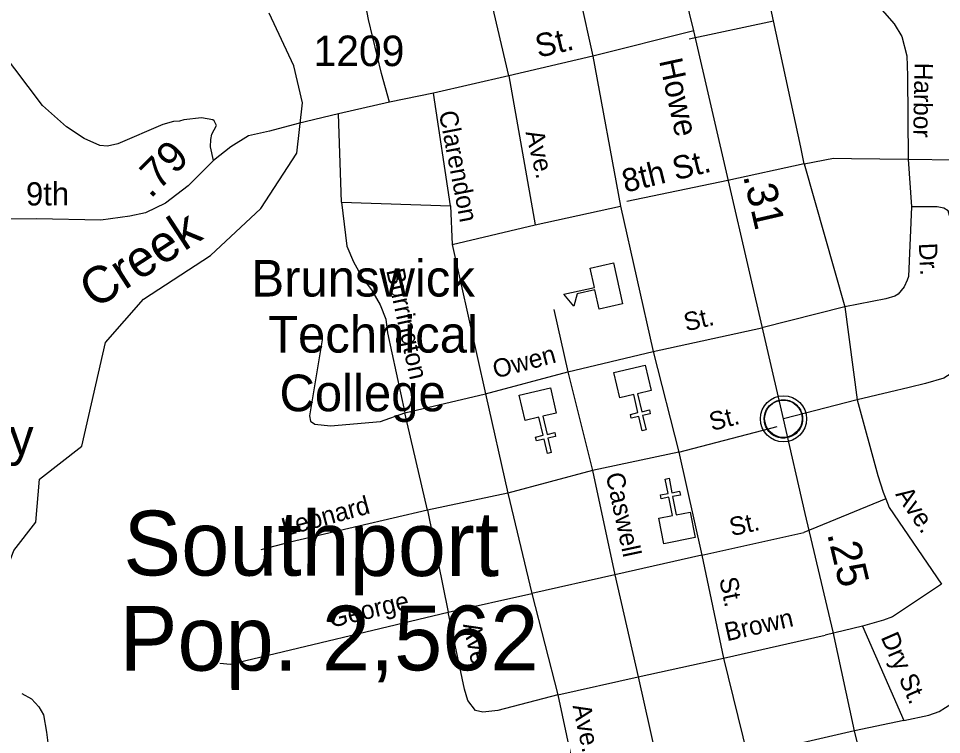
# Model space of a CAD drawing. Extents: x 2104537 to 2336408, y 34176 to 229611.
# Drawn here: x 2293950 to 2297728, y 63512 to 66444 of the extents above; entities that cross this region are included whole.
import ezdxf

# ---------------------------------------------------------------- set-up
doc = ezdxf.new("R2010")
doc.units = 0
for name, color, linetype in [('Exist Civil Demographics City Label', 7, 'Continuous'), ('Exist Civil Demographics Community CELL', 7, 'Continuous'), ('Exist Cultural Church CELL', 7, 'Continuous'), ('Exist Cultural Educational Facility College or University CELL', 7, 'Continuous'), ('Exist Cultural Educational Facility College or University Label', 7, 'Continuous'), ('Exist Cultural Educational Facility Elementary Label', 7, 'Continuous'), ('Exist Hydrographic Creek Single Shore', 7, 'Continuous'), ('Exist Road Non-System Type 51', 7, 'Continuous'), ('Exist Road Non-System Type 51 Label', 7, 'Continuous'), ('Exist Road Primary NC Attributed', 7, 'Continuous'), ('Exist Road Primary NC Label', 7, 'Continuous'), ('Exist Road Primary NC Mileage Hundredths English Label', 7, 'Continuous'), ('Exist Road Primary NC Service Mileage Hundredths English Label', 7, 'Continuous'), ('Exist Road Secondary Mileage Hundredths English Label', 7, 'Continuous'), ('Exist Road Secondary Type 51 Attributed', 7, 'Continuous'), ('Exist Road Secondary Type 51 Label', 7, 'Continuous'), ('Exist Road Secondary Type 51 Number Label', 7, 'Continuous'), ('Old_Level_32', 7, 'Continuous')]:
    doc.layers.add(name, color=color, linetype=linetype)

msp = doc.modelspace()

# ---------------------------------------------------------------- linework, layer by layer
at = {"layer": 'Exist Civil Demographics Community CELL'}
msp.add_lwpolyline([(2297003.7, 64817.4), (2297004.7, 64823), (2297006.4, 64829.6), (2297009.4, 64836.8), (2297012.3, 64842.5), (2297015.6, 64848.3), (2297019.4, 64853.4), (2297023.4, 64857.8), (2297027.9, 64862.3), (2297033.5, 64866.9), (2297038.9, 64870.6), (2297043.8, 64873.5), (2297048.8, 64875.9), (2297054.3, 64878.2), (2297059.9, 64880), (2297064.3, 64881.2), (2297069.1, 64881.9), (2297073.2, 64882.6), (2297079.6, 64882.9), (2297084, 64882.8), (2297089.7, 64882.5), (2297094.6, 64881.8), (2297099.5, 64880.8), (2297104.5, 64879.4), (2297109.7, 64877.5), (2297116.3, 64874.6), (2297122.6, 64871.1), (2297127.7, 64867.5), (2297132.8, 64863.5), (2297136.1, 64860.4), (2297140.3, 64856), (2297144.1, 64851.3), (2297147.2, 64846.7), (2297150.3, 64841.7), (2297152.8, 64836.5), (2297154.8, 64831.5), (2297156.4, 64826.5), (2297157.7, 64821.9), (2297158.8, 64815.9), (2297159.4, 64811.2), (2297159.6, 64805.2), (2297159.5, 64799.4), (2297158.9, 64793.7), (2297158, 64788.2), (2297156.3, 64782), (2297154.4, 64776.2), (2297152.1, 64771.1), (2297149, 64765.1), (2297145.7, 64759.8), (2297142.2, 64755.1), (2297138, 64750.4), (2297132.7, 64745.4), (2297127.7, 64741.3), (2297122.7, 64737.8), (2297118.4, 64735.3), (2297111.6, 64732.1), (2297104.4, 64729.4), (2297098.5, 64727.9), (2297091.9, 64726.6), (2297087.4, 64726.2), (2297082.9, 64725.9), (2297077.4, 64725.9), (2297073.1, 64726.3), (2297067.4, 64727), (2297061.5, 64728.3), (2297056.9, 64729.7), (2297051.8, 64731.5), (2297047.2, 64733.5), (2297043.3, 64735.8), (2297036.5, 64739.8), (2297030.9, 64744.1), (2297026, 64748.6), (2297021.5, 64753.4), (2297018.3, 64757.4), (2297015.3, 64761.6), (2297011.3, 64768.7), (2297009.5, 64772.2), (2297007.8, 64776.2), (2297005.2, 64784.4), (2297003.7, 64791.5), (2297003, 64796.7), (2297002.7, 64803), (2297002.6, 64807.7), (2297003.2, 64814.1)], close=True, dxfattribs=at)
for centre, radius in [((2297081.3, 64805), 94.3), ((2297081, 64805.3), 76.7)]:
    msp.add_circle(centre, radius, dxfattribs=at)
at = {"layer": 'Exist Cultural Church CELL'}
for points in [[(2296539.3, 64921.1), (2296483.9, 64907.9), (2296501.4, 64833.8), (2296532.5, 64841.2), (2296536.2, 64825.6), (2296505, 64818.3), (2296518.8, 64759.7), (2296503.2, 64756.1), (2296489.4, 64814.6), (2296458.3, 64807.3), (2296454.6, 64822.8), (2296485.8, 64830.2), (2296468.3, 64904.3), (2296412.1, 64891.2), (2296387.7, 64994.8), (2296514.9, 65024.7)], [(2296151.7, 64828.3), (2296096.3, 64815.2), (2296113.8, 64741.1), (2296144.9, 64748.4), (2296148.6, 64732.9), (2296117.4, 64725.5), (2296131.2, 64667), (2296115.6, 64663.3), (2296101.8, 64721.8), (2296070.7, 64714.5), (2296067, 64730), (2296098.2, 64737.4), (2296080.7, 64811.5), (2296024.5, 64798.4), (2296000.1, 64902), (2296127.3, 64932)], [(2296570.9, 64397.9), (2296626.7, 64409), (2296612.1, 64483.7), (2296580.7, 64477.5), (2296577.6, 64493.2), (2296609, 64499.4), (2296597.4, 64558.4), (2296613.1, 64561.5), (2296624.7, 64502.4), (2296656.1, 64508.6), (2296659.2, 64492.9), (2296627.8, 64486.8), (2296642.5, 64412.1), (2296699.1, 64423.1), (2296719.6, 64318.6), (2296591.4, 64293.4)]]:
    msp.add_lwpolyline(points, close=True, dxfattribs=at)
at = {"layer": 'Exist Cultural Educational Facility College or University CELL'}
msp.add_lwpolyline([(2296423.1, 65275.9), (2296327.6, 65254.6), (2296309.9, 65333.7), (2296236.6, 65317.3), (2296223.2, 65266.1), (2296182.4, 65315), (2296307.8, 65343), (2296290.1, 65422.1), (2296385.6, 65443.5)], close=True, dxfattribs=at)
at = {"layer": 'Exist Hydrographic Creek Single Shore'}
msp.add_lwpolyline([(2293741.1, 62264.7), (2293664, 62538.5), (2293562.1, 62720.8), (2293568, 62927.4), (2293593.1, 62986), (2293599, 63169.5), (2293431.1, 63320.3), (2293430, 63477.8), (2293503, 63643.7), (2293725.9, 63839.5), (2293809, 63939.6), (2293931, 64265.3), (2294021, 64381.7), (2294036, 64558.5), (2294210.1, 64692.9), (2294306, 65117.5), (2294462.1, 65294.9), (2294736, 65473.4), (2294942.1, 65666.3), (2295089.9, 65893), (2295113.1, 66099.2), (2295078, 66250.8), (2294975.9, 66466)], dxfattribs=at)
at = {"layer": 'Exist Road Non-System Type 51'}
for p, q in [((2296171.7, 66872.9), (2296301.3, 66289.6)), ((2295956.8, 66210), (2295820.4, 66792.1)), ((2297040.4, 66434.9), (2296985.5, 66687.8)), ((2296695.2, 66361.5), (2297040.4, 66434.9)), ((2296301.3, 66289.6), (2296414, 65675.1)), ((2295956.8, 66210), (2296064.6, 65599.8)), ((2295718.3, 65677), (2295649.4, 66138.4)), ((2295272.6, 65692.7), (2295259.8, 66053.6)), ((2297165.3, 65848.6), (2296854.1, 65781.5)), ((2297165.3, 65848.6), (2297332.5, 65263.6)), ((2297592.2, 65867.5), (2297605.3, 65673.1)), ((2296854.1, 65781.5), (2296439.6, 65695.3)), ((2295272.6, 65692.7), (2295718.3, 65677)), ((2295718.3, 65677), (2295725.2, 65518.4)), ((2296064.6, 65599.8), (2296414, 65675.1)), ((2296414, 65675.1), (2296548.6, 65080.4)), ((2295725.2, 65518.4), (2296064.6, 65599.8)), ((2295725.2, 65518.4), (2295861.4, 64907.6)), ((2296141.9, 65252.2), (2296199, 64997.2)), ((2297332.5, 65263.6), (2296992.4, 65177.6)), ((2297332.5, 65263.6), (2297382.9, 64882.2)), ((2296548.6, 65080.4), (2296992.4, 65177.6)), ((2296199, 64997.2), (2296548.6, 65080.4)), ((2296548.6, 65080.4), (2296652.6, 64668.7)), ((2295861.4, 64907.6), (2296199, 64997.2)), ((2296199, 64997.2), (2296299.5, 64593.5)), ((2295531.9, 64829.9), (2295861.4, 64907.6)), ((2295861.4, 64907.6), (2295953.6, 64500.1)), ((2295624.3, 64430.3), (2295531.9, 64829.9)), ((2296652.6, 64668.7), (2297054.8, 64772.9)), ((2296652.6, 64668.7), (2296299.5, 64593.5)), ((2296652.6, 64668.7), (2296746.5, 64246.7)), ((2296299.5, 64593.5), (2295953.6, 64500.1)), ((2296299.5, 64593.5), (2296391, 64165.6)), ((2295953.6, 64500.1), (2295624.3, 64430.3)), ((2295953.6, 64500.1), (2296051.7, 64090.1)), ((2297500.2, 64477.4), (2297164.2, 64338.8)), ((2295624.3, 64430.3), (2295708.4, 64012.7)), ((2296746.5, 64246.7), (2297164.2, 64338.8)), ((2296746.5, 64246.7), (2296391, 64165.6)), ((2296746.5, 64246.7), (2296836.5, 63825.1)), ((2296391, 64165.6), (2296051.7, 64090.1)), ((2296391, 64165.6), (2296487, 63747.9)), ((2295708.4, 64012.7), (2296051.7, 64090.1)), ((2296051.7, 64090.1), (2296157.9, 63674.1)), ((2296836.5, 63825.1), (2297252.3, 63919.2)), ((2297404.8, 63956.3), (2297252.3, 63919.2)), ((2297404.8, 63956.3), (2297573.6, 63569.3)), ((2296487, 63747.9), (2296836.5, 63825.1)), ((2296836.5, 63825.1), (2296938.4, 63407.3)), ((2296157.9, 63674.1), (2296487, 63747.9)), ((2296487, 63747.9), (2296581, 63330.1)), ((2296157.9, 63674.1), (2296247.6, 63256.5)), ((2297573.6, 63569.3), (2297372.5, 63527.7))]:
    msp.add_line(p, q, dxfattribs=at)
for points in [[(2297328.7, 66989.2), (2297287.6, 66759.3), (2297311.9, 66677), (2297347.4, 66622.8), (2297396, 66572.3), (2297455.8, 66512.5), (2297534.3, 66422.8), (2297566, 66370.4), (2297586.6, 66291.9), (2297588.5, 66209.6), (2297592.2, 65867.5)], [(2295469.2, 66101.3), (2295436.8, 66219.6), (2295383, 66440.4), (2295373.8, 66490.8), (2295368.8, 66642.7), (2295383.1, 66872.4), (2295393.3, 66976.2)], [(2294748.4, 65862.6), (2294737, 65919.1), (2294737.6, 65948.9), (2294741.9, 65970.8), (2294760.6, 66006.6), (2294751.1, 66024.8), (2294745.3, 66028.8), (2294699.2, 66037.9), (2294627.2, 66029.1), (2294609.1, 66023.6), (2294585.1, 66022.1), (2294540.9, 66010.8), (2294357.4, 65930.3), (2294315.2, 65921.3), (2294283.1, 65923.9), (2294219.7, 65953), (2294146.8, 66000.3), (2294048.4, 66088.1), (2293877, 66315.4), (2293927.6, 66525.4)], [(2297165.3, 65848.6), (2297152.5, 65916.8), (2297040.4, 66434.9)], [(2297165.3, 65848.6), (2297285.8, 65872.2), (2297359.5, 65870.8), (2297592.2, 65867.5)], [(2297592.2, 65867.5), (2297786.5, 65865.6), (2297865, 65846.9)], [(2295272.6, 65692.7), (2295295, 65512.5), (2295322, 65448), (2295356.8, 65383.4), (2295395.5, 65332.5), (2295430.5, 65271.8), (2295453.3, 65213.6), (2295460.4, 65157.4), (2295531.9, 64829.9)], [(2297605.3, 65673.1), (2297592.4, 65388.4), (2297588.1, 65372.4), (2297575.5, 65344.8), (2297550.9, 65315.1), (2297536.7, 65307.5), (2297500.7, 65296), (2297332.5, 65263.6)], [(2297771.6, 65566.5), (2297764.1, 65628.2), (2297754.8, 65656.2), (2297737.9, 65667.4), (2297709.9, 65673.1), (2297605.3, 65673.1)], [(2295193.8, 65128.4), (2295142, 64817.4), (2295145.5, 64795.4), (2295163.3, 64783.2), (2295227.1, 64775.8), (2295431.5, 64793.8), (2295531.9, 64829.9)], [(2297382.9, 64882.2), (2297466.8, 64573.1), (2297489.5, 64504.4), (2297500.2, 64477.4)], [(2297500.2, 64477.4), (2297514.2, 64441.9), (2297728.3, 64128.2)], [(2295624.3, 64430.3), (2295062.1, 64299.6)], [(2295062.1, 64299.6), (2294943, 64268.9)], [(2297728.3, 64128.2), (2297527.6, 63993.9), (2297491.2, 63980.5), (2297404.8, 63956.3)], [(2294774.5, 63804.6), (2294818.4, 63799.9), (2295708.4, 64012.7)], [(2296157.9, 63674.1), (2295912.6, 63610.9), (2295850.5, 63604.3), (2295820.5, 63610.7), (2295789.4, 63651.3), (2295776.2, 63697.5), (2295708.4, 64012.7)], [(2297573.6, 63569.3), (2297676, 63591.2), (2297718.3, 63606.5), (2297770.7, 63639.3), (2297823.6, 63676.3), (2297876.3, 63719.3), (2297969.3, 63783.4)], [(2293964.2, 63680.4), (2294003.8, 63657.7), (2294033.3, 63625), (2294052.7, 63592.8), (2294065.2, 63522.4), (2294075.6, 63434.2), (2294085.6, 63234), (2295210.5, 63072.7), (2295270.6, 63073.5)]]:
    msp.add_lwpolyline(points, dxfattribs=at)
at = {"layer": 'Exist Road Primary NC Attributed'}
msp.add_line((2297081.1, 64804.4), (2296713.8, 66394.3), dxfattribs=at)
for points in [[(2296713.8, 66394.3), (2296628.2, 66746.3), (2296582.3, 66936.6), (2296504.6, 67150.6), (2296366.7, 67507.4), (2296205, 67919.7), (2296092.5, 68194), (2296005.3, 68420.8), (2295946.7, 68569.8), (2295914.2, 68644.9)], [(2297372.5, 63527.7), (2297284.4, 63933.3), (2297170.3, 64416.9), (2297081.3, 64805)], [(2300392.5, 64594.5), (2300272.1, 64459.7), (2300175.4, 64359.8), (2300035.9, 64253.6), (2299904.4, 64152.1), (2299755.9, 64035.2), (2299514.5, 63855.6), (2299139.2, 63569.1), (2298814.4, 63325.4), (2298467.8, 63074.2), (2298382.7, 63019.7), (2298241.7, 62912.1), (2298116.5, 62840.8), (2298072.1, 62818.6), (2298013.5, 62799.6), (2297569.7, 62699.7), (2297473, 63111.9), (2297372.5, 63527.7)]]:
    msp.add_lwpolyline(points, dxfattribs=at)
at = {"layer": 'Exist Road Secondary Type 51 Attributed'}
for points in [[(2298464.8, 66572.3), (2298250.8, 65960.2), (2298180.1, 65766.1), (2298074.3, 65480.5), (2298027.6, 65327.2), (2297997.7, 65252.4), (2297961.7, 65182.4), (2297923, 65126.1), (2297887.9, 65082.3), (2297866, 65061.8), (2297839, 65041.4), (2297786.4, 65003.4), (2297738.2, 64971.9), (2297663.2, 64949.5), (2297595.9, 64932.7), (2297515.6, 64914), (2297382.9, 64882.2), (2297081.3, 64805)], [(2296713.8, 66394.3), (2296301.3, 66289.6), (2295956.8, 66210), (2295649.4, 66138.4), (2295469.2, 66101.3), (2295259.8, 66053.6), (2295095.5, 66013.8), (2294978.2, 65983.1), (2294891.5, 65963.4), (2294819.9, 65918.3), (2294748.4, 65862.6), (2294645, 65759.2), (2294552.3, 65687.6), (2294470.1, 65647.9), (2294406.5, 65634.6), (2294287.2, 65618.7), (2294024.9, 65624), (2293741.3, 65621.3)], [(2297372.5, 63527.7), (2296969.4, 63434), (2296605, 63345.3), (2296246.8, 63276.3), (2295476.1, 63094.1), (2295367.8, 63078), (2295273, 63078), (2294898.1, 63139.7), (2294135.4, 63251.5), (2294061.3, 63250.1), (2294048.2, 63244.7), (2294037.2, 63229.3)]]:
    msp.add_lwpolyline(points, dxfattribs=at)

# ---------------------------------------------------------------- texts
at = {"layer": 'Exist Civil Demographics City Label'}
for s, rotation, p in [('Southport', 359.8788, (2294379.7, 64164)), ('Pop. 2,562', 0.0788, (2294364.9, 63773.3))]:
    msp.add_text(s, height=265, rotation=rotation, dxfattribs=at).set_placement(p)
at = {"layer": 'Exist Cultural Educational Facility College or University Label'}
for s, p in [('Brunswick', (2294904, 65305.7)), ('Technical', (2294972.1, 65076)), ('College', (2295018.8, 64835.9))]:
    msp.add_text(s, height=150, dxfattribs=at).set_placement(p)
at = {"layer": 'Exist Cultural Educational Facility Elementary Label'}
msp.add_text('Elementary', height=150, dxfattribs=at).set_placement((2292998.2, 64656.5))
at = {"layer": 'Exist Road Non-System Type 51 Label'}
for s, height, rotation, p in [('Harbor', 75, 268.9015, (2297618, 66263.8)), ('Clarendon', 75, 280.9293, (2295670.4, 66059.7)), ('Ave.', 75, 283.3475, (2296025.3, 65978.3)), ('8th St.', 95, 13.784, (2296433.9, 65730.6)), ('Dr.', 75, 272.8739, (2297634.9, 65523.6)), ('Burrington', 75, 282.3122, (2295455, 65412.8)), ('St.', 75, 13.2582, (2296683, 65162.6)), ('Owen', 75, 14.8696, (2295902.6, 64969.5)), ('St.', 75, 14.5182, (2296788.1, 64754.6)), ('Caswell', 75, 282.0734, (2296353.3, 64577.2)), ('Leonard', 75, 15.1393, (2295038.8, 64322.9)), ('Ave.', 75, 304.3071, (2297537.2, 64495.5)), ('St.', 75, 12.4269, (2296868.9, 64324.1)), ('St.', 75, 282.05, (2296817.7, 64149.1)), ('George', 75, 13.451, (2295229.7, 63948.8)), ('Brown', 75, 12.7463, (2296849.6, 63893.8)), ('Ave.', 75, 282.1324, (2295769.5, 63962.6)), ('Dry St.', 75, 293.5558, (2297478.3, 63911)), ('Ave.', 75, 282.1273, (2296217.8, 63629.7))]:
    msp.add_text(s, height=height, rotation=rotation, dxfattribs=at).set_placement(p)
at = {"layer": 'Exist Road Primary NC Label'}
msp.add_text('Howe', height=95, rotation=282.2084, dxfattribs=at).set_placement((2296571.9, 66271.5))
at = {"layer": 'Exist Road Primary NC Mileage Hundredths English Label'}
msp.add_text('.25', height=125, rotation=283.2768, dxfattribs=at).set_placement((2297259.5, 64333.8))
at = {"layer": 'Exist Road Primary NC Service Mileage Hundredths English Label'}
msp.add_text('.31', height=125, rotation=283.0072, dxfattribs=at).set_placement((2296915.4, 65799.5))
at = {"layer": 'Exist Road Secondary Mileage Hundredths English Label'}
msp.add_text('.79', height=125, rotation=45.0164, dxfattribs=at).set_placement((2294491.6, 65703.8))
at = {"layer": 'Exist Road Secondary Type 51 Label'}
for s, rotation, p in [('St.', 13.132, (2296077.7, 66283)), ('9th', 0.1546, (2293981.4, 65678.5))]:
    msp.add_text(s, height=95, rotation=rotation, dxfattribs=at).set_placement(p)
at = {"layer": 'Exist Road Secondary Type 51 Number Label'}
msp.add_text('1209', height=125, dxfattribs=at).set_placement((2295158.1, 66249.2))
at = {"layer": 'Old_Level_32'}
msp.add_text('Creek', height=150, rotation=33.0806, dxfattribs=at).set_placement((2294263.8, 65251.9))

doc.saveas('drawing.dxf')
